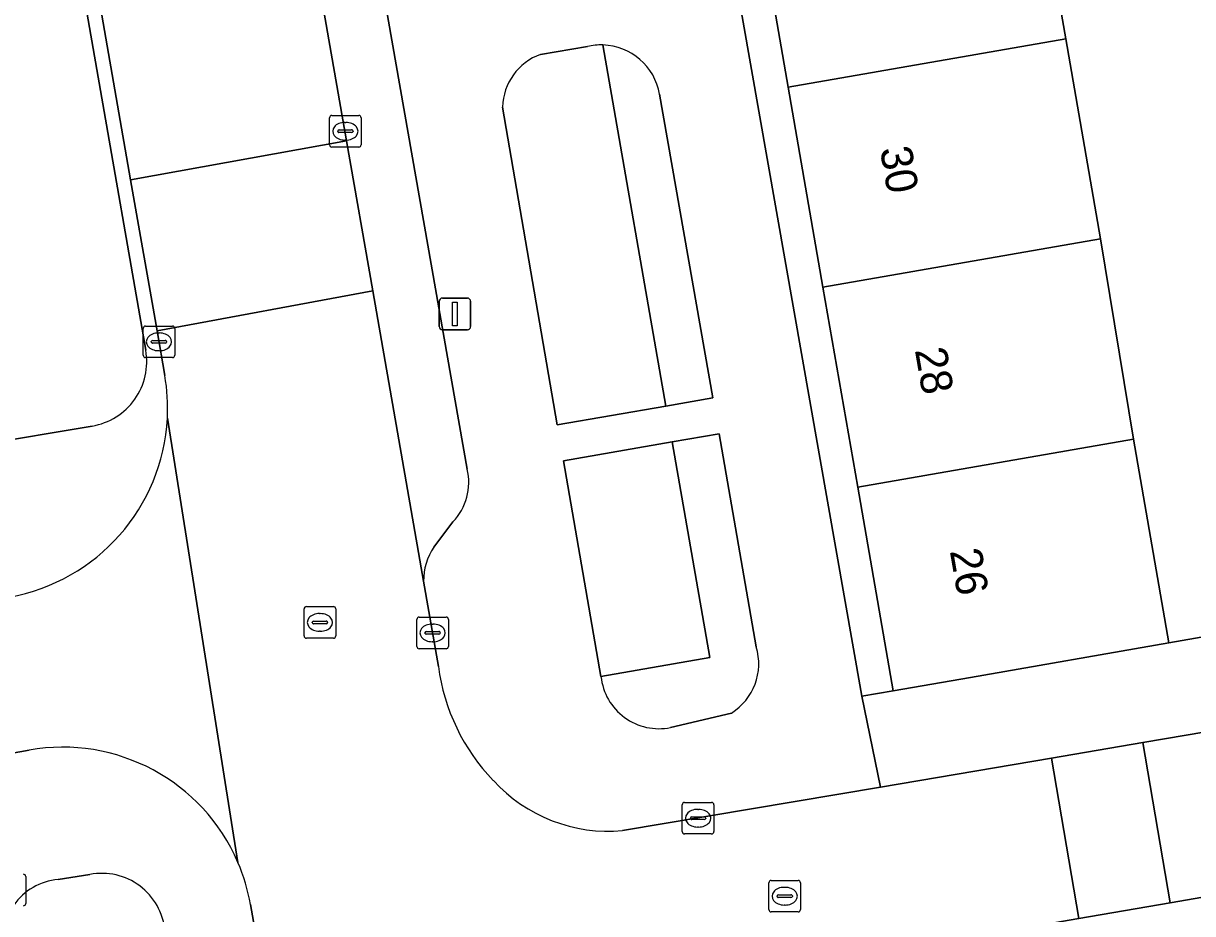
# Model space of a CAD drawing. Extents: x 162879 to 165540, y 384011 to 385181.
# Drawn here: x 164231.34 to 164268.32, y 384673.87 to 384702.05 of the extents above; entities that cross this region are included whole.
import ezdxf

# ---------------------------------------------------------------- set-up
doc = ezdxf.new("R2010")
doc.units = 0
for name, color, linetype in [('IMGEO_Brandkraan', 7, 'Continuous'), ('IMGEO_Erf', 7, 'Continuous'), ('IMGEO_Groenvoorziening', 7, 'Continuous'), ('IMGEO_Kolk', 7, 'Continuous'), ('IMGEO_Lichtmast', 7, 'Continuous'), ('IMGEO_Muur', 7, 'Continuous'), ('IMGEO_Pand', 7, 'Continuous'), ('IMGEO_Pand_nummerreeks', 7, 'Continuous'), ('IMGEO_Parkeervlak_open', 7, 'Continuous'), ('IMGEO_Rijbaan_lokaal_open', 7, 'Continuous'), ('IMGEO_Rioolput', 7, 'Continuous'), ('IMGEO_Voetpad_open', 7, 'Continuous')]:
    doc.layers.add(name, color=color, linetype=linetype)

msp = doc.modelspace()

# ---------------------------------------------------------------- linework, layer by layer
at = {"layer": 'IMGEO_Brandkraan'}
msp.add_line((164231.413, 384675.044), (164231.413, 384674.192), dxfattribs=at)
msp.add_lwpolyline([(164231.413, 384675.044), (164231.413, 384674.192)], dxfattribs=at)
for centre, start, end in [((164231.337, 384675.042), 1.552, 88.448), ((164231.337, 384675.042), 1.552, 88.448), ((164231.337, 384674.194), 271.552, 358.448), ((164231.337, 384674.194), 271.552, 358.448)]:
    msp.add_arc(centre, 0.0765, start, end, dxfattribs=at)
at = {"layer": 'IMGEO_Erf'}
msp.add_lwpolyline([(164272.209, 384722.324), (164266.456, 384721.324), (164265.311, 384727.908), (164259.886, 384726.999), (164260.743, 384722.073), (164261.007, 384720.552), (164263.992, 384721.07), (164265.091, 384714.739), (164262.108, 384714.221), (164263.208, 384707.891), (164264.309, 384701.56), (164265.41, 384695.229), (164266.452, 384688.888), (164267.572, 384682.442), (164276.136, 384683.942)], dxfattribs=at)
msp.add_lwpolyline([(164257.732, 384687.373), (164256.631, 384693.704), (164255.53, 384700.034), (164254.43, 384706.365), (164253.329, 384712.695), (164252.228, 384719.026), (164251.107, 384725.473), (164250.022, 384725.287), (164257.863, 384680.753), (164258.853, 384680.926)], close=True, dxfattribs=at)
at = {"layer": 'IMGEO_Groenvoorziening'}
for points in [[(164235.212, 384691.707), (164232.112, 384709.485)], [(164246.499, 384699.402), (164248.225, 384689.339), (164251.666, 384689.938), (164249.67, 384701.369)], [(164249.183, 384701.321), (164247.695, 384701.069)], [(164249.67, 384701.369), (164251.666, 384689.938), (164253.144, 384690.195), (164251.465, 384699.81)], [(164229.975, 384688.708), (164233.513, 384689.305)], [(164254.521, 384682.316), (164253.343, 384689.062), (164251.865, 384688.805), (164253.057, 384681.977), (164249.61, 384681.375)], [(164251.813, 384679.764), (164253.734, 384680.222)], [(164233.446, 384675.113), (164232.438, 384674.955)]]:
    msp.add_lwpolyline(points, dxfattribs=at)
msp.add_lwpolyline([(164249.61, 384681.375), (164253.057, 384681.977), (164251.865, 384688.805), (164248.421, 384688.206)], close=True, dxfattribs=at)
for centre, radius, start, end in [((164248.31, 384699.366), 1.811, 109.8373, 178.8471), ((164249.608, 384699.499), 1.871, 88.1137, 103.1443), ((164249.607, 384699.484), 1.886, 9.9549, 88.0949), ((164233.168, 384691.351), 2.075, 279.5739, 9.8805), ((164252.768, 384681.78), 1.833, 301.7944, 17.0095), ((164251.441, 384681.567), 1.841, 185.9784, 281.6674), ((164233.816, 384673.132), 2.015, 6.0054, 100.5799), ((164232.608, 384673.045), 1.917, 95.0749, 195.155)]:
    msp.add_arc(centre, radius, start, end, dxfattribs=at)
at = {"layer": 'IMGEO_Kolk'}
for p, q in [((164241.023, 384698.211), (164241.023, 384699.063)), ((164241.098, 384699.137), (164241.95, 384699.137)), ((164241.511, 384698.917), (164241.536, 384698.917)), ((164242.024, 384699.063), (164242.024, 384698.211)), ((164241.282, 384698.631), (164241.282, 384698.643)), ((164241.72, 384698.594), (164241.322, 384698.594)), ((164241.325, 384698.68), (164241.723, 384698.68)), ((164241.766, 384698.643), (164241.766, 384698.631)), ((164241.95, 384698.137), (164241.098, 384698.137)), ((164241.534, 384698.357), (164241.509, 384698.357)), ((164235.127, 384691.545), (164235.127, 384692.397)), ((164235.202, 384692.471), (164236.054, 384692.471)), ((164235.615, 384692.251), (164235.64, 384692.251)), ((164236.128, 384692.397), (164236.128, 384691.545)), ((164235.386, 384691.965), (164235.386, 384691.977)), ((164235.824, 384691.928), (164235.426, 384691.928)), ((164235.429, 384692.014), (164235.827, 384692.014)), ((164235.87, 384691.977), (164235.87, 384691.965)), ((164236.054, 384691.471), (164235.202, 384691.471)), ((164235.638, 384691.691), (164235.613, 384691.691)), ((164243.783, 384682.331), (164243.783, 384683.183)), ((164243.858, 384683.257), (164244.71, 384683.257)), ((164244.271, 384683.037), (164244.296, 384683.037)), ((164244.784, 384683.183), (164244.784, 384682.331)), ((164244.042, 384682.751), (164244.042, 384682.763)), ((164244.48, 384682.714), (164244.082, 384682.714)), ((164244.085, 384682.8), (164244.483, 384682.8)), ((164244.526, 384682.763), (164244.526, 384682.751)), ((164244.71, 384682.257), (164243.858, 384682.257)), ((164244.294, 384682.477), (164244.269, 384682.477)), ((164252.255, 384677.392), (164253.107, 384677.392)), ((164252.18, 384676.466), (164252.18, 384677.318)), ((164252.668, 384677.172), (164252.693, 384677.172)), ((164253.181, 384677.318), (164253.181, 384676.466)), ((164252.439, 384676.886), (164252.439, 384676.898)), ((164252.877, 384676.849), (164252.479, 384676.849)), ((164252.482, 384676.935), (164252.88, 384676.935)), ((164252.691, 384676.612), (164252.666, 384676.612)), ((164252.923, 384676.898), (164252.923, 384676.886)), ((164253.107, 384676.392), (164252.255, 384676.392))]:
    msp.add_line(p, q, dxfattribs=at)
for points in [[(164241.023, 384698.211), (164241.023, 384699.063)], [(164241.098, 384699.137), (164241.95, 384699.137)], [(164242.024, 384699.063), (164242.024, 384698.211)], [(164241.95, 384698.137), (164241.098, 384698.137)], [(164235.127, 384691.545), (164235.127, 384692.397)], [(164235.202, 384692.471), (164236.054, 384692.471)], [(164236.128, 384692.397), (164236.128, 384691.545)], [(164236.054, 384691.471), (164235.202, 384691.471)], [(164243.783, 384682.331), (164243.783, 384683.183)], [(164243.858, 384683.257), (164244.71, 384683.257)], [(164244.784, 384683.183), (164244.784, 384682.331)], [(164244.71, 384682.257), (164243.858, 384682.257)], [(164252.255, 384677.392), (164253.107, 384677.392)], [(164252.18, 384676.466), (164252.18, 384677.318)], [(164253.181, 384677.318), (164253.181, 384676.466)], [(164253.107, 384676.392), (164252.255, 384676.392)]]:
    msp.add_lwpolyline(points, dxfattribs=at)
for centre, radius, start, end in [((164241.1, 384699.061), 0.0765, 91.552, 178.448), ((164241.1, 384699.061), 0.0765, 91.552, 178.448), ((164241.948, 384699.061), 0.0765, 1.552, 88.448), ((164241.948, 384699.061), 0.0765, 1.552, 88.448), ((164241.322, 384698.64), 0.0403, 85.8775, 175.7526), ((164241.319, 384698.63), 0.0366, 178.938, 274.7102), ((164241.723, 384698.637), 0.043, 264.8664, 352.4533), ((164241.727, 384698.642), 0.0386, 1.7309, 96.639), ((164241.1, 384698.213), 0.0765, 181.552, 268.448), ((164241.1, 384698.213), 0.0765, 181.552, 268.448), ((164241.948, 384698.213), 0.0765, 271.552, 358.448), ((164241.948, 384698.213), 0.0765, 271.552, 358.448), ((164235.204, 384692.395), 0.0765, 91.552, 178.448), ((164235.204, 384692.395), 0.0765, 91.552, 178.448), ((164236.052, 384692.395), 0.0765, 1.552, 88.448), ((164236.052, 384692.395), 0.0765, 1.552, 88.448), ((164235.426, 384691.974), 0.0403, 85.8775, 175.7526), ((164235.423, 384691.964), 0.0366, 178.938, 274.7102), ((164235.827, 384691.971), 0.043, 264.8664, 352.4533), ((164235.831, 384691.976), 0.0386, 1.7309, 96.639), ((164235.204, 384691.547), 0.0765, 181.552, 268.448), ((164235.204, 384691.547), 0.0765, 181.552, 268.448), ((164236.052, 384691.547), 0.0765, 271.552, 358.448), ((164236.052, 384691.547), 0.0765, 271.552, 358.448), ((164243.86, 384683.181), 0.0765, 91.552, 178.448), ((164243.86, 384683.181), 0.0765, 91.552, 178.448), ((164244.708, 384683.181), 0.0765, 1.552, 88.448), ((164244.708, 384683.181), 0.0765, 1.552, 88.448), ((164244.082, 384682.76), 0.0403, 85.8775, 175.7526), ((164244.079, 384682.75), 0.0366, 178.938, 274.7102), ((164244.483, 384682.757), 0.043, 264.8664, 352.4533), ((164244.487, 384682.762), 0.0386, 1.7309, 96.639), ((164243.86, 384682.333), 0.0765, 181.552, 268.448), ((164243.86, 384682.333), 0.0765, 181.552, 268.448), ((164244.708, 384682.333), 0.0765, 271.552, 358.448), ((164244.708, 384682.333), 0.0765, 271.552, 358.448), ((164252.257, 384677.316), 0.0765, 91.552, 178.448), ((164252.257, 384677.316), 0.0765, 91.552, 178.448), ((164253.105, 384677.316), 0.0765, 1.552, 88.448), ((164253.105, 384677.316), 0.0765, 1.552, 88.448), ((164252.479, 384676.895), 0.0403, 85.8775, 175.7526), ((164252.476, 384676.885), 0.0366, 178.938, 274.7102), ((164252.88, 384676.892), 0.043, 264.8664, 352.4533), ((164252.884, 384676.897), 0.0386, 1.7309, 96.639), ((164252.257, 384676.468), 0.0765, 181.552, 268.448), ((164252.257, 384676.468), 0.0765, 181.552, 268.448), ((164253.105, 384676.468), 0.0765, 271.552, 358.448), ((164253.105, 384676.468), 0.0765, 271.552, 358.448)]:
    msp.add_arc(centre, radius, start, end, dxfattribs=at)
for centre, major_axis, ratio, start_param, end_param in [((164241.51, 384698.637), (-0.387, 0.002), 0.722429, 4.712389, 7.853982), ((164241.535, 384698.637), (-0.39, 0.002), 0.717154, 1.570796, 4.712389), ((164235.614, 384691.971), (-0.387, 0.002), 0.722429, 4.712389, 7.853982), ((164235.639, 384691.971), (-0.39, 0.002), 0.717154, 1.570796, 4.712389), ((164244.27, 384682.757), (-0.387, 0.002), 0.722429, 4.712389, 7.853982), ((164244.295, 384682.757), (-0.39, 0.002), 0.717154, 1.570796, 4.712389), ((164252.667, 384676.892), (-0.387, 0.002), 0.722429, 4.712389, 7.853982), ((164252.692, 384676.892), (-0.39, 0.002), 0.717154, 1.570796, 4.712389)]:
    msp.add_ellipse(centre, major_axis=major_axis, ratio=ratio, start_param=start_param, end_param=end_param, dxfattribs=at)
at = {"layer": 'IMGEO_Lichtmast'}
for p, q in [((164244.495, 384692.456), (164244.495, 384693.256)), ((164244.495, 384693.256), (164244.495, 384692.456)), ((164244.595, 384693.356), (164245.385, 384693.356)), ((164245.385, 384693.356), (164244.595, 384693.356)), ((164245.485, 384693.256), (164245.485, 384692.456)), ((164245.485, 384692.456), (164245.485, 384693.256)), ((164245.385, 384692.356), (164244.595, 384692.356)), ((164244.595, 384692.356), (164245.385, 384692.356))]:
    msp.add_line(p, q, dxfattribs=at)
msp.add_lwpolyline([(164244.915, 384693.231), (164245.065, 384693.231), (164245.065, 384692.481), (164244.915, 384692.481), (164244.915, 384693.231)], dxfattribs=at)
for centre, start, end in [((164244.595, 384693.256), 90, 180), ((164244.595, 384693.256), 90, 180), ((164245.385, 384693.256), 0, 90), ((164245.385, 384693.256), 360, 90), ((164244.595, 384692.456), 180, 270), ((164244.595, 384692.456), 180, 270), ((164245.385, 384692.456), 270, 0), ((164245.385, 384692.456), 270, 0)]:
    msp.add_arc(centre, 0.1, start, end, dxfattribs=at)
at = {"layer": 'IMGEO_Muur'}
msp.add_lwpolyline([(164276.136, 384683.942), (164267.572, 384682.442)], dxfattribs=at)
at = {"layer": 'IMGEO_Pand'}
for points in [[(164255.53, 384700.034), (164264.309, 384701.56), (164263.208, 384707.891), (164254.43, 384706.365)], [(164255.53, 384700.034), (164256.631, 384693.704), (164265.41, 384695.229), (164264.309, 384701.56)], [(164265.41, 384695.229), (164256.631, 384693.704), (164257.732, 384687.373), (164266.452, 384688.888)], [(164257.732, 384687.373), (164258.853, 384680.926), (164261.294, 384681.35), (164267.572, 384682.442), (164266.452, 384688.888)]]:
    msp.add_lwpolyline(points, close=True, dxfattribs=at)
at = {"layer": 'IMGEO_Parkeervlak_open'}
for points in [[(164237.298, 384730.389), (164236.463, 384730.964), (164235.695, 384731.894), (164241.561, 384698.334), (164242.391, 384693.588), (164243.998, 384684.392)], [(164245.379, 384687.945), (164238.156, 384729.115)], [(164244.326, 384685.473), (164244.927, 384686.271)]]:
    msp.add_lwpolyline(points, dxfattribs=at)
for centre, radius, start, end in [((164243.616, 384687.523), 1.813, 316.3188, 13.4607), ((164245.797, 384684.436), 1.799, 144.8271, 181.4149)]:
    msp.add_arc(centre, radius, start, end, dxfattribs=at)
at = {"layer": 'IMGEO_Rijbaan_lokaal_open'}
for points in [[(164228.375, 384733.535), (164234.732, 384697.099), (164241.561, 384698.334), (164235.695, 384731.894)], [(164244.466, 384681.699), (164243.998, 384684.392), (164242.391, 384693.588), (164235.566, 384692.318), (164235.813, 384690.902)], [(164235.893, 384689.553), (164238.124, 384675.493)], [(164238.124, 384675.493), (164235.893, 384689.553)], [(164230.898, 384683.893), (164228.219, 384683.414), (164205.788, 384679.495), (164206.645, 384674.647), (164208.302, 384674.94), (164219.797, 384676.973), (164227.252, 384678.291), (164231.518, 384679.046)], [(164263.863, 384678.794), (164258.453, 384677.875), (164250.293, 384676.5)], [(164251.976, 384671.507), (164259.491, 384672.809), (164264.727, 384673.716), (164263.863, 384678.794)], [(164238.525, 384674.157), (164239.487, 384668.74), (164240.803, 384661.321), (164247.709, 384662.489), (164247.544, 384663.418), (164247.292, 384664.839)]]:
    msp.add_lwpolyline(points, dxfattribs=at)
for points in [[(164242.391, 384693.588), (164241.561, 384698.334), (164234.732, 384697.099), (164235.566, 384692.318)], [(164266.752, 384679.285), (164267.614, 384674.216), (164280.08, 384676.376), (164306.494, 384681.03), (164305.664, 384686.007), (164286.12, 384682.575)], [(164266.752, 384679.285), (164263.863, 384678.794), (164264.727, 384673.716), (164267.614, 384674.216)]]:
    msp.add_lwpolyline(points, close=True, dxfattribs=at)
for centre, radius, start, end in [((164229.888, 384689.874), 6.013, 356.9423, 9.8454), ((164229.83, 384689.87), 6.071, 280.1318, 357.0108), ((164250.819, 384682.528), 6.407, 187.4365, 223.9177), ((164232.58, 384673.104), 6.037, 23.3171, 100.1363), ((164249.846, 384681.415), 4.935, 222.4474, 275.2018), ((164232.567, 384673.097), 6.052, 10.089, 23.3252)]:
    msp.add_arc(centre, radius, start, end, dxfattribs=at)
at = {"layer": 'IMGEO_Rioolput'}
for p, q in [((164240.219, 384682.663), (164240.219, 384683.515)), ((164240.294, 384683.589), (164241.146, 384683.589)), ((164240.707, 384683.369), (164240.732, 384683.369)), ((164241.22, 384683.515), (164241.22, 384682.663)), ((164240.478, 384683.083), (164240.478, 384683.095)), ((164240.916, 384683.046), (164240.518, 384683.046)), ((164240.521, 384683.132), (164240.919, 384683.132)), ((164240.962, 384683.095), (164240.962, 384683.083)), ((164241.146, 384682.589), (164240.294, 384682.589)), ((164240.73, 384682.809), (164240.705, 384682.809)), ((164254.92, 384673.998), (164254.92, 384674.85)), ((164254.995, 384674.924), (164255.847, 384674.924)), ((164255.921, 384674.85), (164255.921, 384673.998)), ((164255.179, 384674.418), (164255.179, 384674.43)), ((164255.222, 384674.467), (164255.62, 384674.467)), ((164255.408, 384674.704), (164255.433, 384674.704)), ((164255.663, 384674.43), (164255.663, 384674.418)), ((164255.617, 384674.381), (164255.219, 384674.381)), ((164255.431, 384674.144), (164255.406, 384674.144)), ((164255.847, 384673.924), (164254.995, 384673.924))]:
    msp.add_line(p, q, dxfattribs=at)
for points in [[(164240.219, 384682.663), (164240.219, 384683.515)], [(164240.294, 384683.589), (164241.146, 384683.589)], [(164241.22, 384683.515), (164241.22, 384682.663)], [(164241.146, 384682.589), (164240.294, 384682.589)], [(164254.92, 384673.998), (164254.92, 384674.85)], [(164254.995, 384674.924), (164255.847, 384674.924)], [(164255.921, 384674.85), (164255.921, 384673.998)], [(164255.847, 384673.924), (164254.995, 384673.924)]]:
    msp.add_lwpolyline(points, dxfattribs=at)
for centre, radius, start, end in [((164240.296, 384683.513), 0.0765, 91.552, 178.448), ((164240.296, 384683.513), 0.0765, 91.552, 178.448), ((164241.144, 384683.513), 0.0765, 1.552, 88.448), ((164241.144, 384683.513), 0.0765, 1.552, 88.448), ((164240.518, 384683.092), 0.0403, 85.8775, 175.7526), ((164240.515, 384683.082), 0.0366, 178.938, 274.7102), ((164240.919, 384683.089), 0.043, 264.8664, 352.4533), ((164240.923, 384683.094), 0.0386, 1.7309, 96.639), ((164240.296, 384682.665), 0.0765, 181.552, 268.448), ((164240.296, 384682.665), 0.0765, 181.552, 268.448), ((164241.144, 384682.665), 0.0765, 271.552, 358.448), ((164241.144, 384682.665), 0.0765, 271.552, 358.448), ((164254.997, 384674.848), 0.0765, 91.552, 178.448), ((164254.997, 384674.848), 0.0765, 91.552, 178.448), ((164255.845, 384674.848), 0.0765, 1.552, 88.448), ((164255.845, 384674.848), 0.0765, 1.552, 88.448), ((164255.219, 384674.427), 0.0403, 85.8775, 175.7526), ((164255.216, 384674.417), 0.0366, 178.938, 274.7102), ((164255.62, 384674.424), 0.043, 264.8664, 352.4533), ((164255.624, 384674.429), 0.0386, 1.7309, 96.639), ((164254.997, 384674), 0.0765, 181.552, 268.448), ((164254.997, 384674), 0.0765, 181.552, 268.448), ((164255.845, 384674), 0.0765, 271.552, 358.448), ((164255.845, 384674), 0.0765, 271.552, 358.448)]:
    msp.add_arc(centre, radius, start, end, dxfattribs=at)
for centre, major_axis, ratio, start_param, end_param in [((164240.706, 384683.089), (-0.387, 0.002), 0.722429, 4.712389, 7.853982), ((164240.731, 384683.089), (-0.39, 0.002), 0.717154, 1.570796, 4.712389), ((164255.407, 384674.424), (-0.387, 0.002), 0.722429, 4.712389, 7.853982), ((164255.432, 384674.424), (-0.39, 0.002), 0.717154, 1.570796, 4.712389)]:
    msp.add_ellipse(centre, major_axis=major_axis, ratio=ratio, start_param=start_param, end_param=end_param, dxfattribs=at)
at = {"layer": 'IMGEO_Voetpad_open'}
for points in [[(164235.813, 384690.902), (164235.566, 384692.318), (164234.732, 384697.099), (164228.375, 384733.535)], [(164238.156, 384729.115), (164245.379, 384687.945)], [(164250.293, 384676.5), (164258.453, 384677.875), (164257.863, 384680.753), (164250.022, 384725.287)], [(164232.112, 384709.485), (164235.212, 384691.707)], [(164247.695, 384701.069), (164249.183, 384701.321)], [(164251.465, 384699.81), (164253.144, 384690.195), (164251.666, 384689.938), (164248.225, 384689.339), (164246.499, 384699.402)], [(164233.513, 384689.305), (164229.975, 384688.708)], [(164251.865, 384688.805), (164253.343, 384689.062), (164254.521, 384682.316)], [(164249.61, 384681.375), (164248.421, 384688.206), (164251.865, 384688.805)], [(164244.927, 384686.271), (164244.326, 384685.473)], [(164243.998, 384684.392), (164244.466, 384681.699)], [(164276.136, 384683.942), (164267.572, 384682.442), (164261.294, 384681.35), (164258.853, 384680.926), (164257.863, 384680.753), (164258.453, 384677.875), (164263.863, 384678.794), (164266.752, 384679.285), (164286.12, 384682.575)], [(164253.734, 384680.222), (164251.813, 384679.764)], [(164231.518, 384679.046), (164227.252, 384678.291), (164228.804, 384667.08), (164237.602, 384617.014), (164237.654, 384616.721), (164237.832, 384615.677), (164242.331, 384589.234)], [(164280.08, 384676.376), (164267.614, 384674.216), (164264.727, 384673.716), (164259.491, 384672.809), (164251.976, 384671.507)], [(164232.438, 384674.955), (164233.446, 384675.113)], [(164239.487, 384668.74), (164238.525, 384674.157)]]:
    msp.add_lwpolyline(points, dxfattribs=at)
for centre, radius, start, end in [((164248.31, 384699.366), 1.811, 109.8373, 178.8471), ((164249.608, 384699.499), 1.871, 88.1137, 103.1443), ((164249.607, 384699.484), 1.886, 9.9549, 88.0949), ((164233.168, 384691.351), 2.075, 279.5739, 9.8805), ((164229.888, 384689.874), 6.013, 356.9423, 9.8454), ((164229.83, 384689.87), 6.071, 280.1318, 357.0108), ((164243.616, 384687.523), 1.813, 316.3188, 13.4607), ((164245.797, 384684.436), 1.799, 144.8271, 181.4149), ((164252.768, 384681.78), 1.833, 301.7944, 17.0095), ((164250.819, 384682.528), 6.407, 187.4365, 223.9177), ((164251.441, 384681.567), 1.841, 185.9784, 281.6674), ((164232.58, 384673.104), 6.037, 23.3171, 100.1363), ((164249.846, 384681.415), 4.935, 222.4474, 275.2018), ((164233.816, 384673.132), 2.015, 6.0054, 100.5799), ((164232.567, 384673.097), 6.052, 10.089, 23.3252), ((164232.608, 384673.045), 1.917, 95.0749, 195.155)]:
    msp.add_arc(centre, radius, start, end, dxfattribs=at)

# ---------------------------------------------------------------- texts
at = {"layer": 'IMGEO_Pand_nummerreeks'}
for s, rotation, p in [('30', 279.8642, (164258.429, 384698.078)), ('28', 279.8661, (164259.535, 384691.715)), ('26', 279.8642, (164260.641, 384685.354))]:
    msp.add_text(s, height=1, rotation=rotation, dxfattribs=at).set_placement(p)

doc.saveas('drawing.dxf')
